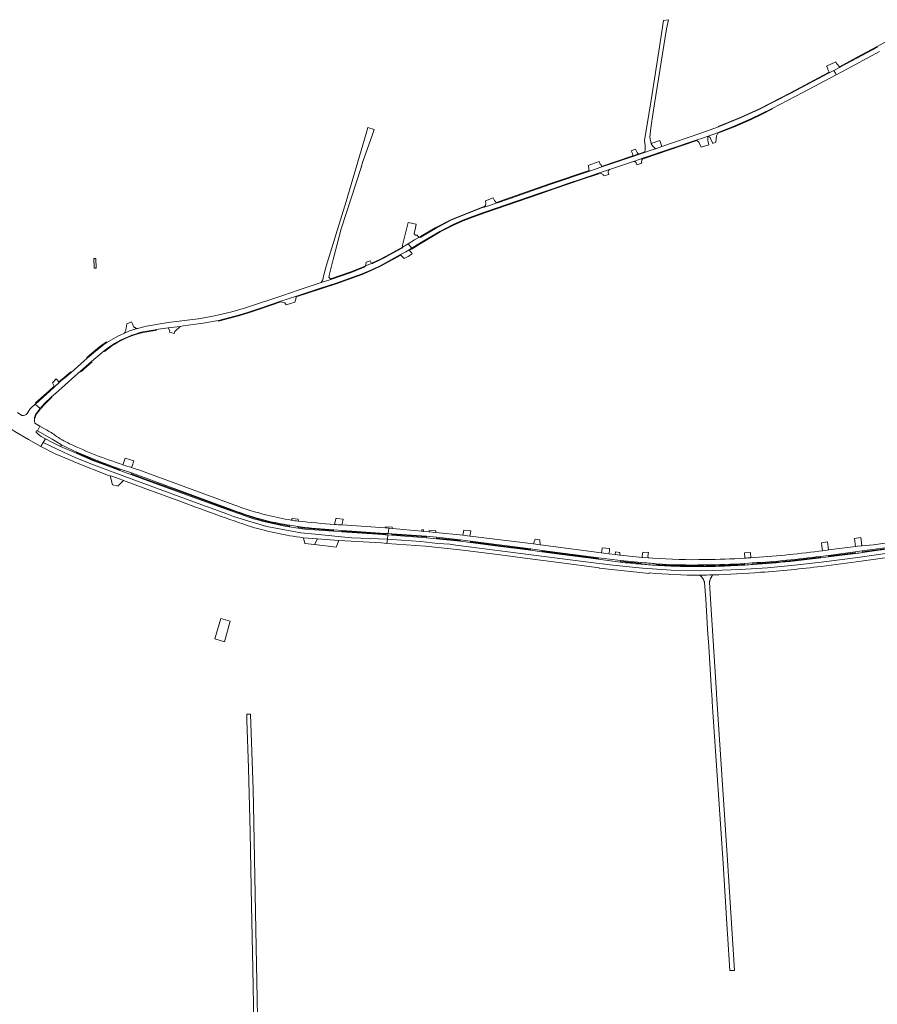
# Model space of a CAD drawing. Extents: x 152825 to 164088, y 457113 to 463005.
# Tile 335 of 364: x 159383 to 159946, y 461734 to 462380. Entities that reach past the tile are written whole.
import ezdxf

# ---------------------------------------------------------------- set-up
doc = ezdxf.new("R2010")
doc.units = 0
doc.header["$LTSCALE"] = 0.5
for name, color, linetype, lineweight in [('B-PV-VH-GESLOTENVERHARDING_ASFALT-GV', 251, 'CONTINUOUS', 18), ('B-PV-VH-GESLOTENVERHARDING_BETON-GV', 251, 'CONTINUOUS', 18), ('B-PV-VH-HALFVERHARDING_GRASBETONSTEEN-GV', 251, 'CONTINUOUS', 18), ('B-PV-VH-ONVERHARD_ZAND-GV', 251, 'CONTINUOUS', 18), ('B-PV-VH-OPENVERHARDING-GV', 251, 'CONTINUOUS', 18), ('B-PV-VH-OPENVERHARDING_BETONSTRAATSTEEN-GV', 251, 'CONTINUOUS', 18)]:
    doc.layers.add(name, color=color, linetype=linetype, lineweight=lineweight)

msp = doc.modelspace()

# ---------------------------------------------------------------- linework, layer by layer
at = {"layer": 'B-PV-VH-GESLOTENVERHARDING_ASFALT-GV', "flags": 128}
for points in [[(159945.613, 462362.254), (159932.077, 462355.082), (159920.888, 462349.046), (159920.65, 462348.918), (159917.02, 462346.895), (159917.99, 462345.132), (159918.609, 462344.007), (159922.651, 462346.133), (159946.928, 462359.309)], [(159394.388, 462110.395), (159396.057, 462113.438), (159392.825, 462115.474), (159392.696, 462115.88), (159392.585, 462116.322), (159392.502, 462116.769), (159392.447, 462117.221), (159392.42, 462117.676), (159392.423, 462118.131), (159392.453, 462118.585), (159392.513, 462119.037), (159392.6, 462119.483), (159392.715, 462119.924), (159392.858, 462120.356), (159393.028, 462120.779), (159393.224, 462121.19), (159393.445, 462121.588), (159393.691, 462121.971), (159393.96, 462122.338), (159396.24, 462125.055), (159393.028, 462127.943), (159390.241, 462125.425)], [(159374.248, 462120.343), (159370.782, 462122.727), (159369.224, 462120.547), (159367.509, 462118.145), (159371.737, 462115.264), (159379.621, 462110.03), (159388.522, 462104.68), (159396.756, 462100.232), (159398.245, 462102.808), (159399.637, 462105.215), (159396.805, 462106.688)], [(159384.283, 462120.47), (159381.327, 462122.365)], [(159389.282, 462124.291), (159387.734, 462121.864)], [(159568.695, 462040.281), (159569.072, 462040.253), (159578.115, 462039.595), (159592.23, 462038.566), (159592.273, 462038.563), (159620.129, 462036.847), (159623.742, 462036.591), (159624.102, 462039.332), (159600.506, 462040.307), (159576.6, 462042.544), (159567.366, 462043.45), (159544.944, 462047.59), (159535.29, 462050.506), (159523.184, 462054.163), (159518.608, 462055.849), (159500, 462062.703), (159451.852, 462080.437), (159431.34, 462088.156), (159419.554, 462092.804), (159411.527, 462096.454), (159398.245, 462102.808), (159396.756, 462100.232), (159406.182, 462095.317), (159409.835, 462093.77), (159417.7, 462090.438), (159418.881, 462089.966), (159441.14, 462081.067), (159442.063, 462080.892), (159443.201, 462080.677), (159450.424, 462078.054), (159450.917, 462077.871), (159464.473, 462072.843), (159489.696, 462063.506)], [(159536.162, 462052.774), (159515.905, 462059.868), (159492.19, 462068.512), (159466.381, 462077.912), (159455.775, 462081.784), (159448.43, 462084.465), (159442.853, 462086.501), (159430.9, 462091.036), (159419.786, 462095.766), (159409.683, 462100.233), (159403.89, 462103.002), (159399.637, 462105.215), (159398.245, 462102.808), (159411.527, 462096.454), (159419.554, 462092.804), (159431.34, 462088.156), (159451.852, 462080.437), (159500, 462062.703), (159518.608, 462055.849), (159523.184, 462054.163), (159535.29, 462050.506), (159544.944, 462047.59), (159567.366, 462043.45), (159576.6, 462042.544), (159600.506, 462040.307), (159624.102, 462039.332)], [(159624.102, 462039.332), (159624.462, 462042.079), (159622.545, 462042.215), (159620.769, 462042.34), (159594.229, 462044.121), (159588.738, 462044.489), (159569.89, 462045.994), (159565.426, 462046.569), (159559.715, 462047.444)], [(159776.9, 462024.286), (159762.637, 462026.173), (159736.985, 462029.41), (159725.421, 462030.982), (159717.871, 462032.008), (159696.754, 462034.713), (159678.57, 462037.061), (159671.809, 462037.934), (159656.217, 462039.6), (159649.679, 462040.298), (159626.993, 462041.9), (159624.462, 462042.079), (159624.102, 462039.332), (159626.977, 462039.213), (159646.014, 462037.832), (159657.108, 462036.543), (159664.93, 462035.984), (159668.921, 462035.47), (159752.467, 462024.718), (159772.008, 462022.323), (159791.547, 462020.29), (159810.175, 462018.984), (159828.885, 462018.596), (159837.621, 462018.756), (159855.576, 462019.412), (159873.513, 462020.601), (159891.162, 462022.233), (159908.76, 462024.153), (159932.781, 462027.401), (159956.775, 462030.735)], [(159956.775, 462030.735), (159932.781, 462027.401), (159908.76, 462024.153), (159891.162, 462022.233), (159873.513, 462020.601), (159855.576, 462019.412), (159837.621, 462018.756), (159828.885, 462018.596), (159810.175, 462018.984), (159791.547, 462020.29), (159772.008, 462022.323), (159752.467, 462024.718), (159668.921, 462035.47), (159664.93, 462035.984), (159657.108, 462036.543), (159646.014, 462037.832), (159626.977, 462039.213), (159624.102, 462039.332), (159623.742, 462036.591), (159648.988, 462034.805), (159673.463, 462032.174), (159696.356, 462029.247), (159717.74, 462026.43), (159736.553, 462023.996), (159763.12, 462020.602), (159763.127, 462020.247), (159783.52, 462018.012), (159795.835, 462016.751), (159795.905, 462017.146)], [(159931.112, 462029.948), (159913.541, 462027.69), (159908.362, 462027.024), (159888.222, 462024.749)], [(159959.085, 462033.789), (159935.773, 462030.569)], [(159908.758, 462021.468), (159934.877, 462024.808), (159955.266, 462027.638)], [(159833.026, 462021.379), (159832.385, 462021.372), (159831.75, 462021.366)]]:
    msp.add_lwpolyline(points, dxfattribs=at)
for points in [[(159687.577, 462257.253), (159686.502, 462256.881), (159666.216, 462248.799), (159655.694, 462243.281), (159645.501, 462237.366), (159645.297, 462237.592), (159644.669, 462237.197), (159641.954, 462235.699), (159637.747, 462233.159), (159638.852, 462231.723), (159640.01, 462230.219), (159645.286, 462233.551), (159658.49, 462241.287), (159667.285, 462245.82), (159673.584, 462248.682), (159679.963, 462251.11), (159687.833, 462253.865), (159724.096, 462266.342), (159733.302, 462269.526), (159743.087, 462272.848), (159751.262, 462275.635), (159762.634, 462279.453), (159769.753, 462281.844), (159784.22, 462286.701), (159785.483, 462287.137), (159792.332, 462289.502), (159809.123, 462295.299), (159826.771, 462301.154), (159830.752, 462302.475), (159834.592, 462303.867), (159840.718, 462306.089), (159841.678, 462306.437), (159852.074, 462310.505), (159862.64, 462315.166), (159869.391, 462318.352), (159876.547, 462322.054), (159896.627, 462332.443), (159918.609, 462344.007), (159917.99, 462345.132), (159917.02, 462346.895), (159913.996, 462345.339), (159913.575, 462345.123), (159888.792, 462331.934), (159868.305, 462321.428), (159856.28, 462316.004), (159841.82, 462310.068), (159841.237, 462309.859), (159829.769, 462305.747), (159804.222, 462296.995), (159800.553, 462295.738), (159795.825, 462294.118), (159792.802, 462293.1), (159789.387, 462291.95), (159784.496, 462290.303), (159764.745, 462283.653), (159756.625, 462280.929), (159731.267, 462272.208), (159704.01, 462262.746), (159696.359, 462260.099), (159695.902, 462259.947), (159692.417, 462258.795)], [(159609.719, 462218.663), (159609.502, 462218.57), (159608.849, 462217.886), (159600.233, 462214.37), (159586.955, 462209.746), (159580.643, 462207.664), (159565.604, 462202.686), (159555.388, 462199.303), (159531.022, 462191.162), (159522.1, 462188.459), (159510.552, 462185.787), (159500.134, 462184.027), (159500, 462184.009), (159480.222, 462181.412), (159465.937, 462179.079), (159460.163, 462177.489), (159454.762, 462176.002), (159451.562, 462174.579), (159447.134, 462172.609), (159439.993, 462168.379), (159438.977, 462167.777), (159432.47, 462162.775), (159427.165, 462158.141), (159416.477, 462148.803), (159412.333, 462145.183), (159409.771, 462143.154), (159408.628, 462142.094), (159405.671, 462139.352), (159402.499, 462136.411), (159393.584, 462128.44), (159393.028, 462127.943), (159396.24, 462125.055), (159399.145, 462128.435), (159403.627, 462132.699), (159406.29, 462135.013), (159418.983, 462146.373), (159422.608, 462149.523), (159429.985, 462155.936), (159432.664, 462158.264), (159438.26, 462162.882), (159440.965, 462165.019), (159443.127, 462166.531), (159445.008, 462167.696), (159446.956, 462168.856), (159448.869, 462169.906), (159451.331, 462171.082), (159453.924, 462172.181), (159456.315, 462173.127), (159458.706, 462173.952), (159461.068, 462174.665), (159463.498, 462175.3), (159466.482, 462175.886), (159471.728, 462176.769), (159472.449, 462176.87), (159480.218, 462177.958), (159488.025, 462178.968), (159490.062, 462179.232), (159500, 462180.566), (159501.913, 462180.823), (159513.153, 462182.722), (159523.945, 462185.565), (159527.215, 462186.504), (159532.905, 462188.338), (159540.708, 462190.91), (159553.535, 462195.275), (159564.381, 462198.759), (159580.217, 462203.981), (159591.03, 462207.505), (159600.679, 462210.968), (159607.421, 462213.447), (159614.692, 462216.563), (159619.29, 462218.761), (159632.69, 462226.069), (159636.164, 462227.964), (159638.399, 462229.275), (159640.01, 462230.219), (159638.852, 462231.723), (159637.747, 462233.159), (159633.922, 462230.85), (159633.586, 462230.351), (159625.928, 462226.036), (159622.497, 462224.214), (159619.334, 462222.602), (159614.336, 462220.285), (159613.974, 462220.492), (159613.57, 462220.318)]]:
    msp.add_lwpolyline(points, close=True, dxfattribs=at)
at = {"layer": 'B-PV-VH-GESLOTENVERHARDING_ASFALT-GV'}
for points in [[(159390.241, 462125.425, 0.029852), (159389.282, 462124.291)], [(159387.734, 462121.864, -0.2538499), (159384.283, 462120.47)], [(159393.719, 462109.512, -0.8758129), (159394.388, 462110.395)], [(159396.805, 462106.688, -0.0923394), (159393.719, 462109.512)], [(159489.696, 462063.506, 0.0075365), (159534.89, 462047.435)], [(159559.715, 462047.444, -0.0283783), (159536.162, 462052.774)], [(159534.89, 462047.435, 0.0353221), (159568.695, 462040.281)], [(159935.773, 462030.569, -0.0046235), (159931.112, 462029.948)], [(159790.473, 462022.923, -0.0075934), (159776.9, 462024.286)], [(159800.369, 462022.193, -0.0054717), (159790.473, 462022.923)], [(159811.325, 462021.643, -0.0060455), (159800.369, 462022.193)], [(159849.422, 462021.881, -0.0091549), (159833.026, 462021.379)], [(159858.512, 462022.368, -0.0029853), (159849.422, 462021.881)], [(159863.8, 462022.704, -0.0018356), (159858.512, 462022.368)], [(159888.222, 462024.749, -0.0083224), (159863.8, 462022.704)], [(159795.905, 462017.146, 0.0211748), (159829.098, 462015.713)], [(159831.75, 462021.366, -0.0115041), (159811.325, 462021.643)], [(159829.098, 462015.713, 0.0032903), (159837.63, 462015.895)], [(159837.63, 462015.895, 0.0126435), (159869.203, 462017.588)], [(159869.203, 462017.588, 0.0137423), (159908.758, 462021.468)]]:
    msp.add_lwpolyline(points, format="xyb", dxfattribs=at)
at = {"layer": 'B-PV-VH-GESLOTENVERHARDING_BETON-GV', "flags": 128}
for points in [[(159399.131, 462111.708), (159396.057, 462113.438), (159394.388, 462110.395), (159404.067, 462104.921), (159410.133, 462101.159), (159414.558, 462099.016)], [(159456.249, 462086.364), (159456.071, 462086.421), (159455.889, 462086.479)], [(159448.729, 462085.364), (159456.145, 462082.893), (159522.248, 462058.525)], [(159523.22, 462061.9), (159460.305, 462085.007)], [(159559.88, 462048.505), (159565.558, 462047.623)], [(159565.649, 462051.162), (159565.615, 462051.166), (159565.587, 462051.169)], [(159588.822, 462045.479), (159594.301, 462045.054), (159622.609, 462043.155), (159624.585, 462043.02), (159625.043, 462046.516), (159622.68, 462046.729), (159622.564, 462046.74), (159594.414, 462048.636), (159594.335, 462048.641), (159594.252, 462048.647)], [(159673.578, 462041.861), (159655.773, 462043.738), (159655.604, 462043.753), (159651.417, 462044.132), (159647.643, 462044.473), (159646.484, 462044.578), (159627.452, 462046.298), (159625.043, 462046.516), (159624.585, 462043.02), (159627.058, 462042.85), (159649.735, 462041.243), (159656.33, 462040.651), (159671.953, 462038.971), (159678.695, 462038.033), (159718.026, 462032.98), (159725.554, 462031.96), (159762.692, 462027.082), (159777.021, 462025.438), (159790.566, 462024.014)], [(159798.214, 462026.952), (159795.405, 462027.128), (159791.216, 462027.392), (159791.178, 462027.394), (159776.738, 462028.929), (159776.678, 462028.935), (159773.511, 462029.298), (159769.473, 462029.76), (159764.241, 462030.36), (159762.783, 462030.527), (159724.46, 462035.662), (159724.366, 462035.674), (159719.852, 462036.231), (159678.463, 462041.346), (159678.19, 462041.375), (159673.578, 462041.861)], [(159908.248, 462028.048), (159913.437, 462028.625), (159930.971, 462030.922), (159935.625, 462031.595), (159958.948, 462034.757), (159958.516, 462037.818), (159942.999, 462035.618), (159935.364, 462034.908), (159934.825, 462034.858), (159932.49, 462034.641), (159931.309, 462034.492), (159913.569, 462032.257), (159912.647, 462032.141), (159909.51, 462031.745), (159909.325, 462031.722), (159907.206, 462031.455)], [(159831.735, 462022.463), (159833.011, 462022.48)], [(159858.441, 462023.367), (159863.725, 462023.745)], [(159862.459, 462027.169), (159862.42, 462027.167), (159862.387, 462027.165)]]:
    msp.add_lwpolyline(points, dxfattribs=at)
at = {"layer": 'B-PV-VH-GESLOTENVERHARDING_BETON-GV'}
for points in [[(159405.923, 462107.624, 0.041894), (159399.131, 462111.708)], [(159415.56, 462101.909, -0.0508165), (159405.923, 462107.624)], [(159450.53, 462088.167, -0.0301383), (159415.56, 462101.909)], [(159414.558, 462099.016, 0.0214777), (159448.729, 462085.364)], [(159455.889, 462086.479, -0.0044485), (159450.53, 462088.167)], [(159460.305, 462085.007, 0.0061367), (159456.249, 462086.364)], [(159545.159, 462055.097, -0.0273192), (159523.22, 462061.9)], [(159522.248, 462058.525, 0.0263481), (159544.915, 462051.456)], [(159560.93, 462051.812, -0.0264174), (159545.159, 462055.097)], [(159544.915, 462051.456, 0.0217796), (159559.88, 462048.505)], [(159565.587, 462051.169, -0.007695), (159560.93, 462051.812)], [(159565.558, 462047.623, 0.0161519), (159588.822, 462045.479)], [(159589.39, 462048.983, -0.0093039), (159565.649, 462051.162)], [(159594.252, 462048.647, -0.0020187), (159589.39, 462048.983)], [(159907.206, 462031.455, -0.0178664), (159862.459, 462027.169)], [(159790.566, 462024.014, 0.0026793), (159800.446, 462023.222)], [(159832.688, 462025.98, -0.0285982), (159798.214, 462026.952)], [(159800.446, 462023.222, 0.0242551), (159831.735, 462022.463)], [(159858.523, 462026.882, -0.0166495), (159832.688, 462025.98)], [(159833.011, 462022.48, 0.0167169), (159858.441, 462023.367)], [(159862.387, 462027.165, -0.0023922), (159858.523, 462026.882)], [(159863.725, 462023.745, 0.0182525), (159908.248, 462028.048)]]:
    msp.add_lwpolyline(points, format="xyb", dxfattribs=at)
at = {"layer": 'B-PV-VH-GESLOTENVERHARDING_BETON-GV', "flags": 128}
msp.add_lwpolyline([(159520.803, 461985.507), (159514.748, 461987.352), (159510.879, 461973.886), (159517.155, 461972.047)], close=True, dxfattribs=at)
at = {"layer": 'B-PV-VH-HALFVERHARDING_GRASBETONSTEEN-GV', "flags": 128}
for points in [[(159959.399, 462370.191), (159945.422, 462362.606), (159931.888, 462355.434), (159920.633, 462349.363), (159920.888, 462349.046), (159932.077, 462355.082), (159945.613, 462362.254)], [(159536.312, 462053.244), (159516.071, 462060.332), (159492.359, 462068.975), (159466.55, 462078.375), (159455.931, 462082.252), (159455.775, 462081.784), (159466.381, 462077.912), (159492.19, 462068.512), (159515.905, 462059.868), (159536.162, 462052.774)], [(159559.715, 462047.444), (159559.791, 462047.931)], [(159776.956, 462024.817), (159776.9, 462024.286)], [(159790.473, 462022.923), (159790.518, 462023.455)], [(159800.399, 462022.592), (159800.369, 462022.193)], [(159831.75, 462021.366), (159831.745, 462021.766)], [(159833.021, 462021.779), (159833.026, 462021.379)], [(159858.512, 462022.368), (159858.484, 462022.767)], [(159863.771, 462023.103), (159863.8, 462022.704)], [(159888.222, 462024.749), (159908.362, 462027.024), (159908.318, 462027.422), (159888.18, 462025.147)]]:
    msp.add_lwpolyline(points, dxfattribs=at)
for points in [[(159913.996, 462345.339), (159913.849, 462345.713), (159913.39, 462345.478), (159888.607, 462332.289), (159868.131, 462321.789), (159856.122, 462316.371), (159841.102, 462310.236), (159841.237, 462309.859), (159841.82, 462310.068), (159856.28, 462316.004), (159868.305, 462321.428), (159888.792, 462331.934), (159913.575, 462345.123)], [(159876.547, 462322.054), (159869.391, 462318.352), (159862.64, 462315.166), (159852.074, 462310.505), (159841.678, 462306.437), (159840.718, 462306.089), (159840.878, 462305.695), (159852.228, 462310.136), (159862.806, 462314.802), (159869.568, 462317.993), (159876.731, 462321.699)], [(159826.771, 462301.154), (159809.123, 462295.299), (159792.332, 462289.502), (159792.463, 462289.124), (159809.251, 462294.92), (159827.179, 462300.868)], [(159764.657, 462283.967), (159764.745, 462283.653), (159784.496, 462290.303), (159789.387, 462291.95), (159792.802, 462293.1), (159792.965, 462293.499), (159789.283, 462292.259), (159788.939, 462292.143), (159784.747, 462290.731), (159784.392, 462290.612)], [(159756.625, 462280.929), (159756.483, 462281.311), (159731.107, 462272.677), (159704.097, 462263.277), (159695.728, 462260.328), (159695.902, 462259.947), (159696.359, 462260.099), (159704.01, 462262.746), (159731.267, 462272.208)], [(159762.634, 462279.453), (159751.262, 462275.635), (159743.087, 462272.848), (159733.302, 462269.526), (159724.096, 462266.342), (159687.833, 462253.865), (159679.963, 462251.11), (159673.584, 462248.682), (159667.285, 462245.82), (159658.49, 462241.287), (159645.286, 462233.551), (159640.01, 462230.219), (159638.399, 462229.275), (159638.637, 462228.951), (159640.224, 462229.881), (159645.494, 462233.209), (159658.683, 462240.936), (159667.459, 462245.46), (159673.738, 462248.312), (159680.101, 462250.734), (159687.964, 462253.487), (159724.227, 462265.964), (159733.432, 462269.147), (159743.216, 462272.469), (159751.39, 462275.256), (159762.761, 462279.074)], [(159645.297, 462237.592), (159645.501, 462237.366), (159655.694, 462243.281), (159666.216, 462248.799), (159686.502, 462256.881), (159687.577, 462257.253), (159688.067, 462257.84), (159666.052, 462249.155), (159655.498, 462243.619), (159645.898, 462237.969)], [(159613.974, 462220.492), (159614.336, 462220.285), (159619.334, 462222.602), (159622.497, 462224.214), (159625.928, 462226.036), (159633.586, 462230.351), (159633.922, 462230.85), (159625.764, 462226.336), (159622.339, 462224.517), (159619.185, 462222.91), (159614.352, 462220.67)], [(159632.69, 462226.069), (159619.29, 462218.761), (159614.692, 462216.563), (159607.421, 462213.447), (159600.679, 462210.968), (159591.03, 462207.505), (159580.217, 462203.981), (159564.381, 462198.759), (159564.259, 462198.298), (159580.341, 462203.601), (159591.159, 462207.127), (159600.816, 462210.592), (159607.569, 462213.075), (159614.857, 462216.199), (159619.482, 462218.41), (159632.981, 462225.772)], [(159586.955, 462209.746), (159600.233, 462214.37), (159608.849, 462217.886), (159609.502, 462218.57), (159600.096, 462214.732), (159586.701, 462210.067)], [(159513.153, 462182.722), (159513.255, 462182.335), (159524.051, 462185.18), (159527.331, 462186.121), (159533.029, 462187.958), (159540.835, 462190.531), (159554.212, 462195.083), (159553.535, 462195.275), (159540.708, 462190.91), (159532.905, 462188.338), (159527.215, 462186.504), (159523.945, 462185.565)], [(159438.26, 462162.882), (159438.508, 462162.568), (159441.204, 462164.698), (159443.347, 462166.196), (159445.215, 462167.354), (159447.155, 462168.509), (159449.051, 462169.55), (159451.496, 462170.717), (159454.075, 462171.811), (159456.454, 462172.752), (159458.829, 462173.571), (159461.176, 462174.28), (159463.587, 462174.91), (159466.553, 462175.492), (159472.512, 462176.495), (159472.449, 462176.87), (159471.728, 462176.769), (159466.482, 462175.886), (159463.498, 462175.3), (159461.068, 462174.665), (159458.706, 462173.952), (159456.315, 462173.127), (159453.924, 462172.181), (159451.331, 462171.082), (159448.869, 462169.906), (159446.956, 462168.856), (159445.008, 462167.696), (159443.127, 462166.531), (159440.965, 462165.019)], [(159427.165, 462158.141), (159432.47, 462162.775), (159438.977, 462167.777), (159439.993, 462168.379), (159439.74, 462168.781), (159435.089, 462165.527), (159432.501, 462163.387), (159426.798, 462158.578)], [(159422.608, 462149.523), (159422.87, 462149.221), (159430.248, 462155.634), (159429.985, 462155.936)], [(159416.477, 462148.803), (159416.253, 462149.092), (159411.927, 462145.467), (159409.534, 462143.431), (159408.399, 462142.4), (159408.628, 462142.094), (159409.771, 462143.154), (159412.333, 462145.183)], [(159393.584, 462128.44), (159402.499, 462136.411), (159405.671, 462139.352), (159405.471, 462139.722), (159402.225, 462136.712), (159393.277, 462128.712)], [(159403.627, 462132.699), (159399.145, 462128.435), (159396.24, 462125.055), (159393.96, 462122.338), (159393.691, 462121.971), (159393.445, 462121.588), (159393.224, 462121.19), (159393.028, 462120.779), (159392.858, 462120.356), (159392.715, 462119.924), (159392.6, 462119.483), (159392.513, 462119.037), (159392.905, 462118.96), (159392.99, 462119.394), (159393.099, 462119.81), (159393.234, 462120.219), (159393.394, 462120.618), (159393.579, 462121.006), (159393.788, 462121.382), (159394.021, 462121.744), (159394.282, 462122.101), (159396.546, 462124.798), (159399.435, 462128.159), (159403.903, 462132.409)], [(159448.43, 462084.465), (159448.553, 462084.835), (159442.991, 462086.865), (159431.045, 462091.397), (159419.968, 462096.112), (159419.786, 462095.766), (159430.9, 462091.036), (159442.853, 462086.501)], [(159565.426, 462046.569), (159569.89, 462045.994), (159588.738, 462044.489), (159588.78, 462044.98), (159569.941, 462046.484), (159565.487, 462047.058)], [(159594.229, 462044.121), (159620.769, 462042.34), (159622.545, 462042.215), (159622.578, 462042.707), (159620.803, 462042.832), (159594.267, 462044.613)], [(159649.679, 462040.298), (159649.708, 462040.79), (159627.027, 462042.392), (159626.993, 462041.9)], [(159656.217, 462039.6), (159671.809, 462037.934), (159671.877, 462038.423), (159656.27, 462040.09)], [(159678.57, 462037.061), (159696.754, 462034.713), (159717.871, 462032.008), (159717.949, 462032.495), (159696.817, 462035.202), (159678.633, 462037.55)], [(159762.637, 462026.173), (159762.667, 462026.664), (159737.049, 462029.899), (159725.487, 462031.471), (159725.421, 462030.982), (159736.985, 462029.41)], [(159931.112, 462029.948), (159931.055, 462030.344), (159913.497, 462028.088), (159913.541, 462027.69)], [(159935.773, 462030.569), (159959.085, 462033.789), (159959.133, 462033.795), (159959.073, 462034.191), (159935.716, 462030.965)]]:
    msp.add_lwpolyline(points, close=True, dxfattribs=at)
at = {"layer": 'B-PV-VH-HALFVERHARDING_GRASBETONSTEEN-GV'}
for points in [[(159536.162, 462052.774, 0.0283783), (159559.715, 462047.444)], [(159559.791, 462047.931, -0.0283279), (159536.312, 462053.244)], [(159776.9, 462024.286, 0.0075934), (159790.473, 462022.923)], [(159790.518, 462023.455, -0.0073732), (159776.956, 462024.817)], [(159800.369, 462022.193, 0.0060455), (159811.325, 462021.643)], [(159811.34, 462022.043, -0.0063044), (159800.399, 462022.592)], [(159831.745, 462021.766, -0.0115167), (159811.34, 462022.043)], [(159849.403, 462022.281, -0.0096432), (159833.021, 462021.779)], [(159833.026, 462021.379, 0.0091549), (159849.422, 462021.881)], [(159858.484, 462022.767, -0.0024216), (159849.403, 462022.281)], [(159849.422, 462021.881, 0.0029853), (159858.512, 462022.368)], [(159888.18, 462025.147, -0.0087641), (159863.771, 462023.103)], [(159863.8, 462022.704, 0.0083224), (159888.222, 462024.749)], [(159811.325, 462021.643, 0.0115041), (159831.75, 462021.366)]]:
    msp.add_lwpolyline(points, format="xyb", dxfattribs=at)
at = {"layer": 'B-PV-VH-ONVERHARD_ZAND-GV', "flags": 128}
for points in [[(159414.558, 462099.016), (159410.133, 462101.159), (159409.683, 462100.233), (159419.786, 462095.766), (159419.968, 462096.112), (159431.045, 462091.397), (159442.991, 462086.865), (159448.553, 462084.835), (159448.729, 462085.364)], [(159456.145, 462082.893), (159455.931, 462082.252), (159466.55, 462078.375), (159492.359, 462068.975), (159516.071, 462060.332), (159536.312, 462053.244)], [(159522.248, 462058.525), (159456.145, 462082.893)], [(159559.791, 462047.931), (159559.88, 462048.505)], [(159565.558, 462047.623), (159565.487, 462047.058), (159569.941, 462046.484), (159588.78, 462044.98), (159588.822, 462045.479)], [(159790.566, 462024.014), (159777.021, 462025.438), (159776.956, 462024.817)], [(159790.518, 462023.455), (159790.566, 462024.014)], [(159800.446, 462023.222), (159800.399, 462022.592)], [(159831.745, 462021.766), (159831.735, 462022.463)], [(159833.011, 462022.48), (159833.021, 462021.779)], [(159858.484, 462022.767), (159858.441, 462023.367)], [(159863.725, 462023.745), (159863.771, 462023.103)], [(159888.18, 462025.147), (159908.318, 462027.422), (159908.248, 462028.048)], [(159538.74, 461725.575), (159538.54, 461737.99), (159537.814, 461782.981), (159536.281, 461864.87), (159536.089, 461875.146), (159534.272, 461924.57), (159531.749, 461924.574), (159531.941, 461920.63), (159533.042, 461889.162), (159533.927, 461847.061), (159534.958, 461799.035), (159535.846, 461757.491), (159536.337, 461721.721)]]:
    msp.add_lwpolyline(points, dxfattribs=at)
at = {"layer": 'B-PV-VH-ONVERHARD_ZAND-GV'}
for points in [[(159448.729, 462085.364, -0.0214777), (159414.558, 462099.016)], [(159544.915, 462051.456, -0.0263481), (159522.248, 462058.525)], [(159536.312, 462053.244, 0.0283279), (159559.791, 462047.931)], [(159559.88, 462048.505, -0.0217796), (159544.915, 462051.456)], [(159588.822, 462045.479, -0.0161519), (159565.558, 462047.623)], [(159776.956, 462024.817, 0.0073732), (159790.518, 462023.455)], [(159800.399, 462022.592, 0.0063044), (159811.34, 462022.043)], [(159831.735, 462022.463, -0.0242551), (159800.446, 462023.222)], [(159811.34, 462022.043, 0.0115167), (159831.745, 462021.766)], [(159858.441, 462023.367, -0.0167169), (159833.011, 462022.48)], [(159833.021, 462021.779, 0.0096432), (159849.403, 462022.281)], [(159849.403, 462022.281, 0.0024216), (159858.484, 462022.767)], [(159908.248, 462028.048, -0.0182525), (159863.725, 462023.745)], [(159863.771, 462023.103, 0.0087641), (159888.18, 462025.147)]]:
    msp.add_lwpolyline(points, format="xyb", dxfattribs=at)
at = {"layer": 'B-PV-VH-ONVERHARD_ZAND-GV', "flags": 128}
for points in [[(159622.609, 462043.155), (159594.301, 462045.054), (159594.267, 462044.613), (159620.803, 462042.832), (159622.578, 462042.707)], [(159627.058, 462042.85), (159627.027, 462042.392), (159649.708, 462040.79), (159649.735, 462041.243)], [(159671.953, 462038.971), (159656.33, 462040.651), (159656.27, 462040.09), (159671.877, 462038.423)], [(159678.695, 462038.033), (159678.633, 462037.55), (159696.817, 462035.202), (159717.949, 462032.495), (159718.026, 462032.98)], [(159725.554, 462031.96), (159725.487, 462031.471), (159737.049, 462029.899), (159762.667, 462026.664), (159762.692, 462027.082)], [(159913.437, 462028.625), (159913.497, 462028.088), (159931.055, 462030.344), (159930.971, 462030.922)]]:
    msp.add_lwpolyline(points, close=True, dxfattribs=at)
at = {"layer": 'B-PV-VH-OPENVERHARDING-GV', "flags": 128}
msp.add_lwpolyline([(159432.847, 462223.601), (159431.407, 462223.553), (159431.618, 462217.22), (159433.058, 462217.268)], close=True, dxfattribs=at)
at = {"layer": 'B-PV-VH-OPENVERHARDING_BETONSTRAATSTEEN-GV', "flags": 128}
for points in [[(159792.802, 462293.1), (159795.825, 462294.118), (159800.553, 462295.738), (159799.615, 462295.994), (159799.17, 462296.249), (159798.166, 462297.203), (159797.159, 462298.747), (159797.119, 462298.95), (159796.292, 462303.081), (159796.815, 462308.999), (159798.499, 462319.521), (159807.244, 462374.142), (159808.426, 462380.23), (159805.253, 462379.733), (159802.539, 462362.367), (159796.731, 462324.547), (159792.814, 462301.114), (159793.127, 462297.528), (159793.302, 462295.509), (159793.308, 462294.623), (159793.092, 462293.809), (159792.965, 462293.499)], [(159913.996, 462345.339), (159917.02, 462346.895), (159920.65, 462348.918), (159920.888, 462349.046), (159920.633, 462349.363), (159919.277, 462351.051), (159918.712, 462351.567), (159918.212, 462352.486), (159912.156, 462349.785), (159913.014, 462348.214), (159913.092, 462347.638), (159913.849, 462345.713)], [(159580.643, 462207.664), (159586.955, 462209.746), (159586.701, 462210.067), (159585.715, 462211.312), (159585.834, 462211.905), (159585.946, 462212.464), (159586.098, 462213.226), (159588.513, 462222.876), (159593.802, 462243.009), (159606.977, 462283.909), (159606.974, 462283.921), (159606.965, 462284.032), (159606.973, 462284.144), (159606.995, 462284.253), (159607.034, 462284.357), (159607.087, 462284.455), (159607.153, 462284.545), (159607.195, 462284.587), (159607.602, 462285.85), (159614.314, 462304.879), (159615.286, 462308.262), (159611.185, 462309.464), (159610.207, 462305.525), (159596.989, 462260.921), (159583.805, 462218.492), (159582.177, 462211.844), (159581.688, 462209.611)], [(159837.539, 462299.038), (159839.531, 462299.751), (159840.079, 462304.024), (159840.878, 462305.695), (159840.718, 462306.089), (159834.592, 462303.867), (159835.188, 462303.41), (159835.746, 462302.878), (159836.381, 462301.848)], [(159804.222, 462296.995), (159802.903, 462301.009), (159797.119, 462298.95), (159797.159, 462298.747), (159798.166, 462297.203), (159799.17, 462296.249), (159799.615, 462295.994), (159800.553, 462295.738)], [(159828.467, 462299.82), (159829.901, 462296.485), (159835.049, 462298.146), (159834.343, 462300.989), (159834.236, 462302.277), (159834.26, 462302.813), (159834.395, 462303.275), (159834.592, 462303.867), (159830.752, 462302.475), (159826.771, 462301.154), (159827.179, 462300.868), (159827.38, 462300.727), (159828.111, 462300.171)], [(159783.966, 462294.119), (159784.797, 462292.35), (159785.061, 462291.613), (159784.917, 462291.021), (159784.747, 462290.731), (159788.939, 462292.143), (159788.49, 462292.337), (159787.895, 462293.035), (159786.853, 462295.286)], [(159755.761, 462284.519), (159756.278, 462282.914), (159756.142, 462282.225), (159756.483, 462281.311), (159756.625, 462280.929), (159764.745, 462283.653), (159764.657, 462283.967), (159764.381, 462284.946), (159763.772, 462285.491), (159763.089, 462287.172)], [(159790.876, 462287.13), (159790.924, 462287.727), (159791.086, 462288.267), (159791.362, 462288.617), (159792.332, 462289.502), (159785.483, 462287.137), (159786.611, 462286.892), (159786.942, 462286.673), (159787.293, 462286.398), (159787.623, 462285.952), (159787.764, 462285.374), (159787.782, 462284.93), (159790.99, 462286.126)], [(159769.372, 462278.726), (159768.96, 462280.047), (159768.98, 462280.529), (159769.039, 462280.962), (159769.187, 462281.297), (159769.334, 462281.533), (159769.753, 462281.844), (159762.634, 462279.453), (159763.711, 462279.442), (159764.379, 462279.343), (159764.85, 462279.157), (159765.243, 462278.853), (159765.455, 462278.404), (159765.86, 462278.513), (159766.139, 462277.822)], [(159688.524, 462261.372), (159688.669, 462259.662), (159688.383, 462258.22), (159688.067, 462257.84), (159687.577, 462257.253), (159692.417, 462258.795), (159695.902, 462259.947), (159695.728, 462260.328), (159695.081, 462260.802), (159694.413, 462261.59), (159693.547, 462263.225)], [(159643.015, 462246.068), (159637.676, 462247.171), (159633.908, 462232.336), (159633.922, 462230.85), (159637.747, 462233.159), (159641.954, 462235.699), (159644.669, 462237.197), (159643.611, 462238.758), (159643.058, 462238.74), (159642.905, 462238.752), (159642.754, 462238.779), (159642.607, 462238.822), (159642.465, 462238.88), (159642.33, 462238.952), (159642.203, 462239.038), (159642.085, 462239.137), (159641.979, 462239.248), (159641.885, 462239.369), (159641.804, 462239.499), (159641.736, 462239.637), (159641.684, 462239.781), (159641.666, 462239.845), (159641.678, 462239.968), (159642.534, 462243.736)], [(159632.69, 462226.069), (159632.981, 462225.772), (159635.125, 462223.58), (159637.597, 462224.854), (159640.422, 462226.521), (159638.637, 462228.951), (159638.399, 462229.275), (159636.164, 462227.964)], [(159612.786, 462221.938), (159610.07, 462221.061), (159610.073, 462220.907), (159609.719, 462218.663), (159613.57, 462220.318)], [(159557.544, 462193.045), (159563.264, 462194.955), (159563.882, 462196.865), (159564.259, 462198.298), (159564.381, 462198.759), (159553.535, 462195.275), (159554.212, 462195.083), (159555.925, 462194.596), (159556.804, 462194.325)], [(159456.78, 462180.616), (159456.238, 462181.963), (159453.168, 462180.72), (159452.9, 462179.267), (159452.823, 462178.72), (159452.73, 462178.175), (159452.621, 462177.634), (159452.497, 462177.095), (159452.357, 462176.561), (159452.202, 462176.031), (159452.031, 462175.506), (159451.95, 462175.273), (159451.562, 462174.579), (159454.762, 462176.002), (159460.163, 462177.489), (159459.188, 462177.829), (159459.003, 462177.862), (159458.821, 462177.911), (159458.644, 462177.975), (159458.472, 462178.054), (159458.308, 462178.146), (159458.152, 462178.253), (159458.005, 462178.372), (159457.868, 462178.502), (159457.743, 462178.644), (159457.63, 462178.796), (159457.53, 462178.957), (159457.516, 462178.981)], [(159484.552, 462175.636), (159488.025, 462178.968), (159480.218, 462177.958), (159481.22, 462176.15), (159481.163, 462175.177), (159484.12, 462174.346), (159484.34, 462175.001)], [(159404.256, 462141.968), (159405.471, 462139.722), (159405.671, 462139.352), (159408.628, 462142.094), (159408.399, 462142.4), (159407.51, 462143.588), (159406.785, 462144.558)], [(159442.063, 462080.892), (159443.725, 462075.069), (159447.341, 462074.043), (159447.451, 462074.502), (159448.035, 462075.069), (159450.917, 462077.871), (159450.424, 462078.054), (159443.201, 462080.677)], [(159455.775, 462081.784), (159455.931, 462082.252), (159456.145, 462082.893), (159448.729, 462085.364), (159448.553, 462084.835), (159448.43, 462084.465)], [(159565.426, 462046.569), (159565.487, 462047.058), (159565.558, 462047.623), (159559.88, 462048.505), (159559.791, 462047.931), (159559.715, 462047.444)], [(159594.301, 462045.054), (159588.822, 462045.479), (159588.78, 462044.98), (159588.738, 462044.489), (159594.229, 462044.121), (159594.267, 462044.613)], [(159622.609, 462043.155), (159622.578, 462042.707), (159622.545, 462042.215), (159624.462, 462042.079), (159626.993, 462041.9), (159627.027, 462042.392), (159627.058, 462042.85), (159624.585, 462043.02)], [(159627.452, 462046.298), (159627.276, 462047.3), (159623.181, 462047.5), (159622.68, 462046.729), (159625.043, 462046.516)], [(159646.583, 462045.535), (159646.484, 462044.578), (159647.643, 462044.473), (159647.831, 462045.379)], [(159656.217, 462039.6), (159656.27, 462040.09), (159656.33, 462040.651), (159649.735, 462041.243), (159649.708, 462040.79), (159649.679, 462040.298)], [(159651.417, 462044.132), (159655.604, 462043.753), (159655.813, 462044.769), (159651.53, 462045.022)], [(159678.19, 462041.375), (159678.837, 462044.819), (159674.194, 462045.157), (159673.578, 462041.861)], [(159569.072, 462040.253), (159569.881, 462036.497), (159576.146, 462035.773), (159578.115, 462039.595)], [(159578.115, 462039.595), (159576.146, 462035.773), (159590.481, 462034.137), (159592.273, 462038.563), (159592.23, 462038.566)], [(159678.57, 462037.061), (159678.633, 462037.55), (159678.695, 462038.033), (159671.953, 462038.971), (159671.877, 462038.423), (159671.809, 462037.934)], [(159720.404, 462037.582), (159719.852, 462036.231), (159724.366, 462035.674), (159724.077, 462038.825), (159721.102, 462039.289)], [(159912.647, 462032.141), (159913.569, 462032.257), (159912.881, 462037.546), (159908.848, 462037.019), (159909.137, 462034.72), (159909.51, 462031.745)], [(159930.819, 462038.079), (159931.309, 462034.492), (159932.49, 462034.641), (159934.825, 462034.858), (159935.364, 462034.908), (159934.838, 462038.807), (159934.625, 462040.384), (159930.559, 462039.853)], [(159725.421, 462030.982), (159725.487, 462031.471), (159725.554, 462031.96), (159718.026, 462032.98), (159717.949, 462032.495), (159717.871, 462032.008)], [(159765.089, 462033.694), (159764.855, 462031.531), (159764.528, 462030.679), (159764.241, 462030.36), (159769.473, 462029.76), (159769.697, 462031.546), (159769.903, 462033.189)], [(159776.738, 462028.929), (159776.646, 462029.965), (159776.65, 462030.622), (159773.751, 462031.072), (159773.511, 462029.298), (159776.678, 462028.935)], [(159791.216, 462027.392), (159795.405, 462027.128), (159795.222, 462027.354), (159795.032, 462028.202), (159795.302, 462030.669), (159791.631, 462030.852), (159791.317, 462028.502)], [(159913.541, 462027.69), (159913.497, 462028.088), (159913.437, 462028.625), (159908.248, 462028.048), (159908.318, 462027.422), (159908.362, 462027.024)], [(159762.637, 462026.173), (159776.9, 462024.286), (159776.956, 462024.817), (159777.021, 462025.438), (159762.692, 462027.082), (159762.667, 462026.664)], [(159831.75, 462021.366), (159832.385, 462021.372), (159833.026, 462021.379), (159833.021, 462021.779), (159833.011, 462022.48), (159831.735, 462022.463), (159831.745, 462021.766)]]:
    msp.add_lwpolyline(points, close=True, dxfattribs=at)
at = {"layer": 'B-PV-VH-OPENVERHARDING_BETONSTRAATSTEEN-GV'}
for points in [[(159394.388, 462110.395, 0.8758129), (159393.719, 462109.512)], [(159393.719, 462109.512, 0.0923394), (159396.805, 462106.688)], [(159450.53, 462088.167, 0.0044485), (159455.889, 462086.479)], [(159560.93, 462051.812, 0.007695), (159565.587, 462051.169)], [(159589.39, 462048.983, 0.0020187), (159594.252, 462048.647)], [(159931.112, 462029.948, 0.0046235), (159935.773, 462030.569)], [(159790.473, 462022.923, 0.0054717), (159800.369, 462022.193)], [(159800.446, 462023.222, -0.0026793), (159790.566, 462024.014)], [(159858.512, 462022.368, 0.0018356), (159863.8, 462022.704)], [(159858.523, 462026.882, 0.0023922), (159862.387, 462027.165)], [(159837.63, 462015.895, -0.0032903), (159829.098, 462015.713)]]:
    msp.add_lwpolyline(points, format="xyb", dxfattribs=at)
at = {"layer": 'B-PV-VH-OPENVERHARDING_BETONSTRAATSTEEN-GV', "flags": 128}
for points in [[(159399.637, 462105.215), (159403.89, 462103.002), (159409.683, 462100.233), (159410.133, 462101.159), (159404.067, 462104.921), (159394.388, 462110.395)], [(159396.805, 462106.688), (159399.637, 462105.215)], [(159456.249, 462086.364), (159456.534, 462087.258), (159457.71, 462090.639), (159452.053, 462092.486), (159450.873, 462089.138), (159450.53, 462088.167)], [(159455.889, 462086.479), (159456.071, 462086.421), (159456.249, 462086.364)], [(159565.649, 462051.162), (159565.437, 462052.515), (159561.505, 462053.003), (159561.418, 462052.857), (159561.69, 462052.696), (159560.93, 462051.812)], [(159565.587, 462051.169), (159565.615, 462051.166), (159565.649, 462051.162)], [(159594.252, 462048.647), (159594.768, 462051.385), (159594.974, 462052.482), (159590.793, 462052.793), (159590.189, 462052.838), (159589.949, 462051.679), (159589.438, 462049.213), (159589.39, 462048.983)], [(159862.459, 462027.169), (159862.255, 462030.628), (159858.336, 462030.313), (159858.523, 462026.882)], [(159935.773, 462030.569), (159935.716, 462030.965), (159935.625, 462031.595), (159930.971, 462030.922)], [(159930.971, 462030.922), (159931.055, 462030.344), (159931.112, 462029.948)], [(159790.566, 462024.014), (159790.518, 462023.455), (159790.473, 462022.923)], [(159800.369, 462022.193), (159800.399, 462022.592), (159800.446, 462023.222)], [(159863.8, 462022.704), (159863.771, 462023.103), (159863.725, 462023.745), (159858.441, 462023.367), (159858.484, 462022.767), (159858.512, 462022.368)], [(159862.387, 462027.165), (159862.42, 462027.167), (159862.459, 462027.169)], [(159829.098, 462015.713), (159829.155, 462015.665), (159829.366, 462015.476), (159829.571, 462015.28), (159829.772, 462015.08), (159829.966, 462014.873), (159830.155, 462014.661), (159830.337, 462014.444), (159830.514, 462014.222), (159830.683, 462013.995), (159830.847, 462013.764), (159831.004, 462013.527), (159831.154, 462013.287), (159831.297, 462013.042), (159831.434, 462012.794), (159831.563, 462012.541), (159831.685, 462012.285), (159831.8, 462012.026), (159831.908, 462011.764), (159832.008, 462011.498), (159832.1, 462011.23), (159832.185, 462010.96), (159832.192, 462010.937), (159832.948, 462000), (159834.18, 461980.47), (159834.21, 461979.992), (159834.915, 461968.818), (159836.771, 461939.394), (159836.885, 461937.715), (159837.483, 461928.882), (159837.901, 461922.696), (159844.168, 461830.086), (159847.061, 461783.406), (159847.249, 461780.371), (159848.749, 461756.183)], [(159848.749, 461756.183), (159851.819, 461756.336), (159847.002, 461832.004), (159840.096, 461937.57), (159840.032, 461938.548), (159836.091, 462000), (159836.091, 462000.005), (159835.417, 462011.039), (159835.453, 462011.247), (159835.465, 462011.318), (159835.521, 462011.595), (159835.585, 462011.87), (159835.657, 462012.144), (159835.736, 462012.415), (159835.823, 462012.684), (159835.918, 462012.951), (159836.02, 462013.214), (159836.13, 462013.475), (159836.247, 462013.733), (159836.371, 462013.987), (159836.502, 462014.237), (159836.641, 462014.484), (159836.786, 462014.727), (159836.938, 462014.965), (159837.096, 462015.199), (159837.262, 462015.429), (159837.433, 462015.653), (159837.611, 462015.873), (159837.63, 462015.895)]]:
    msp.add_lwpolyline(points, dxfattribs=at)

doc.saveas('drawing.dxf')
